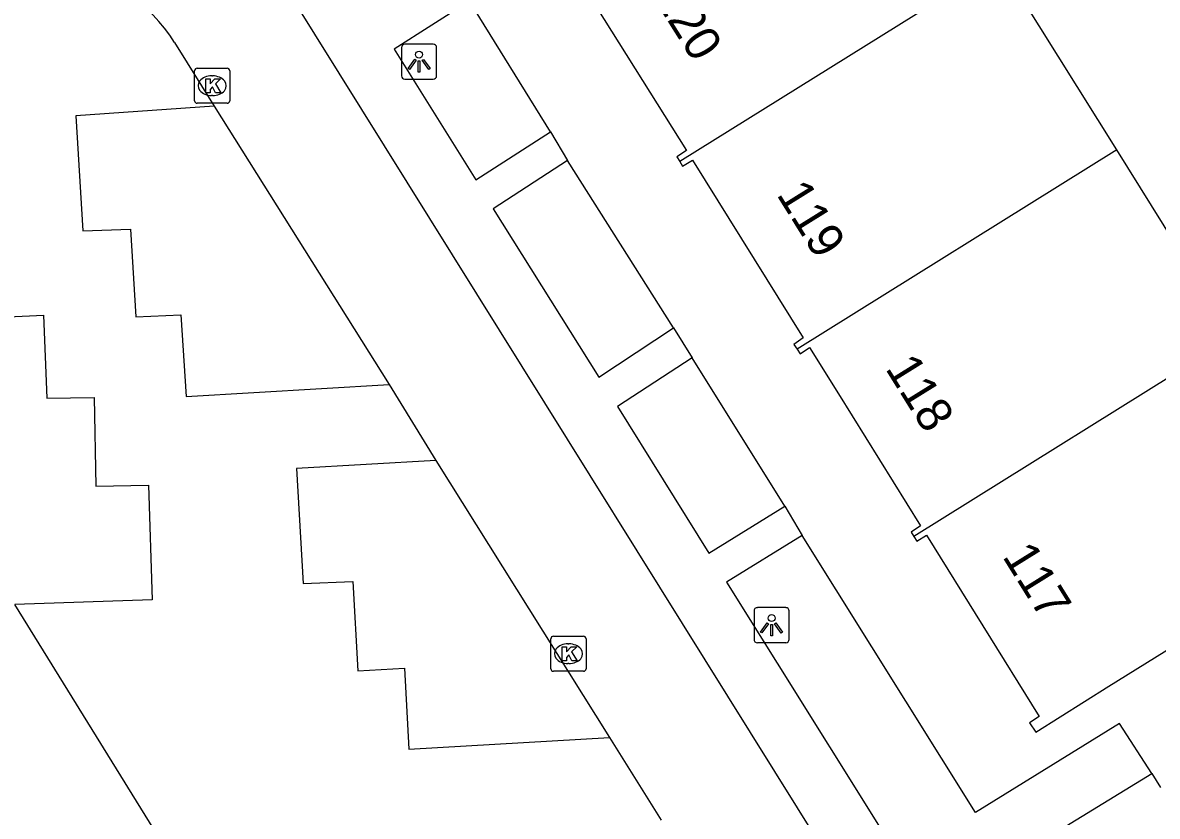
# Model space of a CAD drawing. Extents: x 159280 to 160375, y 384531 to 385872.
# Drawn here: x 159680.77 to 159713.05, y 385414.16 to 385436.75 of the extents above; entities that cross this region are included whole.
import ezdxf

# ---------------------------------------------------------------- set-up
doc = ezdxf.new("R2010")
doc.units = 0
for name, color, linetype in [('IMGEO_Groenvoorziening', 7, 'Continuous'), ('IMGEO_Kolk', 7, 'Continuous'), ('IMGEO_Lichtpunt', 7, 'Continuous'), ('IMGEO_Pand', 7, 'Continuous'), ('IMGEO_Pand_nummerreeks', 7, 'Continuous'), ('IMGEO_Parkeervlak_open', 7, 'Continuous'), ('IMGEO_Rijbaan_lokaal_open', 7, 'Continuous'), ('IMGEO_Voetpad_open', 7, 'Continuous')]:
    doc.layers.add(name, color=color, linetype=linetype)

msp = doc.modelspace()

# ---------------------------------------------------------------- linework, layer by layer
at = {"layer": 'IMGEO_Groenvoorziening'}
for points in [[(159695.789, 385433.646), (159693.48, 385437.365)], [(159699.283, 385428.062), (159696.276, 385432.827)], [(159702.453, 385422.99), (159699.82, 385427.214)], [(159712.889, 385415.376), (159711.969, 385416.802), (159707.879, 385414.264), (159702.946, 385422.151)], [(159706.605, 385411.526), (159712.889, 385415.376)], [(159712.889, 385415.376), (159713.143, 385414.981)]]:
    msp.add_lwpolyline(points, dxfattribs=at)
at = {"layer": 'IMGEO_Kolk'}
for p, q in [((159685.664, 385434.529), (159685.664, 385435.381)), ((159685.739, 385435.455), (159686.591, 385435.455)), ((159686.665, 385435.381), (159686.665, 385434.529)), ((159686.152, 385435.235), (159686.177, 385435.235)), ((159686.591, 385434.455), (159685.739, 385434.455)), ((159686.175, 385434.675), (159686.15, 385434.675)), ((159695.873, 385419.287), (159696.725, 385419.287)), ((159695.798, 385418.361), (159695.798, 385419.213)), ((159696.286, 385419.067), (159696.311, 385419.067)), ((159696.799, 385419.213), (159696.799, 385418.361)), ((159696.725, 385418.287), (159695.873, 385418.287)), ((159696.309, 385418.507), (159696.284, 385418.507))]:
    msp.add_line(p, q, dxfattribs=at)
for points in [[(159685.664, 385434.529), (159685.664, 385435.381)], [(159685.739, 385435.455), (159686.591, 385435.455)], [(159686.665, 385435.381), (159686.665, 385434.529)], [(159685.985, 385435.155), (159686.108, 385435.155), (159686.108, 385435.004), (159686.238, 385435.155), (159686.402, 385435.155), (159686.256, 385435.004), (159686.409, 385434.755), (159686.257, 385434.755), (159686.172, 385434.919), (159686.108, 385434.852), (159686.108, 385434.755), (159685.985, 385434.755), (159685.985, 385435.155)], [(159686.591, 385434.455), (159685.739, 385434.455)], [(159695.873, 385419.287), (159696.725, 385419.287)], [(159695.798, 385418.361), (159695.798, 385419.213)], [(159696.119, 385418.987), (159696.242, 385418.987), (159696.242, 385418.836), (159696.372, 385418.987), (159696.536, 385418.987), (159696.39, 385418.836), (159696.543, 385418.587), (159696.391, 385418.587), (159696.306, 385418.751), (159696.242, 385418.684), (159696.242, 385418.587), (159696.119, 385418.587), (159696.119, 385418.987)], [(159696.799, 385419.213), (159696.799, 385418.361)], [(159696.725, 385418.287), (159695.873, 385418.287)]]:
    msp.add_lwpolyline(points, dxfattribs=at)
for centre, start, end in [((159685.741, 385435.379), 91.552, 178.448), ((159685.741, 385435.379), 91.552, 178.448), ((159686.589, 385435.379), 1.552, 88.448), ((159686.589, 385435.379), 1.552, 88.448), ((159685.741, 385434.531), 181.552, 268.448), ((159685.741, 385434.531), 181.552, 268.448), ((159686.589, 385434.531), 271.552, 358.448), ((159686.589, 385434.531), 271.552, 358.448), ((159695.875, 385419.211), 91.552, 178.448), ((159695.875, 385419.211), 91.552, 178.448), ((159696.723, 385419.211), 1.552, 88.448), ((159696.723, 385419.211), 1.552, 88.448), ((159695.875, 385418.363), 181.552, 268.448), ((159695.875, 385418.363), 181.552, 268.448), ((159696.723, 385418.363), 271.552, 358.448), ((159696.723, 385418.363), 271.552, 358.448)]:
    msp.add_arc(centre, 0.0765, start, end, dxfattribs=at)
for centre, major_axis, ratio, start_param, end_param in [((159686.151, 385434.955), (-0.387, 0.002), 0.722429, 4.712389, 7.853982), ((159686.176, 385434.955), (-0.39, 0.002), 0.717154, 1.570796, 4.712389), ((159696.285, 385418.787), (-0.387, 0.002), 0.722429, 4.712389, 7.853982), ((159696.31, 385418.787), (-0.39, 0.002), 0.717154, 1.570796, 4.712389)]:
    msp.add_ellipse(centre, major_axis=major_axis, ratio=ratio, start_param=start_param, end_param=end_param, dxfattribs=at)
at = {"layer": 'IMGEO_Lichtpunt'}
for p, q in [((159691.552, 385436.043), (159691.552, 385435.236)), ((159691.552, 385436.043), (159691.552, 385435.236)), ((159692.454, 385436.138), (159691.646, 385436.138)), ((159692.454, 385436.138), (159691.646, 385436.138)), ((159692.548, 385435.236), (159692.548, 385436.043)), ((159692.548, 385435.236), (159692.548, 385436.043)), ((159691.646, 385435.142), (159692.454, 385435.142)), ((159691.646, 385435.142), (159692.454, 385435.142)), ((159701.578, 385420.003), (159701.578, 385419.196)), ((159701.578, 385420.003), (159701.578, 385419.196)), ((159702.48, 385420.098), (159701.672, 385420.098)), ((159702.48, 385420.098), (159701.672, 385420.098)), ((159702.574, 385419.196), (159702.574, 385420.003)), ((159702.574, 385419.196), (159702.574, 385420.003)), ((159701.672, 385419.102), (159702.48, 385419.102)), ((159701.672, 385419.102), (159702.48, 385419.102))]:
    msp.add_line(p, q, dxfattribs=at)
for points in [[(159691.926, 385435.707), (159691.965, 385435.679), (159691.777, 385435.417), (159691.739, 385435.444), (159691.926, 385435.707)], [(159692.138, 385435.679), (159692.176, 385435.706), (159692.363, 385435.444), (159692.324, 385435.416), (159692.138, 385435.679)], [(159692.028, 385435.659), (159692.075, 385435.659), (159692.075, 385435.337), (159692.028, 385435.337), (159692.028, 385435.659)], [(159701.952, 385419.667), (159701.991, 385419.639), (159701.803, 385419.377), (159701.765, 385419.404), (159701.952, 385419.667)], [(159702.054, 385419.619), (159702.101, 385419.619), (159702.101, 385419.297), (159702.054, 385419.297), (159702.054, 385419.619)], [(159702.164, 385419.639), (159702.202, 385419.666), (159702.389, 385419.404), (159702.35, 385419.376), (159702.164, 385419.639)]]:
    msp.add_lwpolyline(points, dxfattribs=at)
for centre in [(159692.051, 385435.841), (159702.077, 385419.801)]:
    msp.add_circle(centre, 0.0994, dxfattribs=at)
for centre, start, end in [((159691.646, 385436.043), 90, 180), ((159691.646, 385436.043), 90, 180), ((159692.454, 385436.043), 0, 90), ((159692.454, 385436.043), 0, 90), ((159691.646, 385435.236), 180, 270), ((159691.646, 385435.236), 180, 270), ((159692.454, 385435.236), 270, 0), ((159692.454, 385435.236), 270, 360), ((159701.672, 385420.003), 90, 180), ((159701.672, 385420.003), 90, 180), ((159702.48, 385420.003), 0, 90), ((159702.48, 385420.003), 0, 90), ((159701.672, 385419.196), 180, 270), ((159701.672, 385419.196), 180, 270), ((159702.48, 385419.196), 270, 0), ((159702.48, 385419.196), 270, 360)]:
    msp.add_arc(centre, 0.0946, start, end, dxfattribs=at)
at = {"layer": 'IMGEO_Pand'}
for points in [[(159708.56, 385438.472), (159699.463, 385432.799)], [(159711.893, 385433.127), (159708.56, 385438.472)], [(159696.127, 385438.145), (159696.208, 385438.01), (159696.479, 385438.175), (159699.656, 385433.114), (159699.382, 385432.935), (159699.463, 385432.799)], [(159711.893, 385433.127), (159702.802, 385427.457)], [(159715.218, 385427.795), (159711.893, 385433.127)], [(159699.463, 385432.799), (159699.544, 385432.662), (159699.828, 385432.836), (159702.979, 385427.776), (159702.714, 385427.592), (159702.802, 385427.457)], [(159715.218, 385427.795), (159706.127, 385422.126)], [(159702.802, 385427.457), (159702.889, 385427.322), (159703.157, 385427.501), (159703.978, 385426.186), (159706.312, 385422.43), (159706.05, 385422.25), (159706.127, 385422.126)], [(159706.127, 385422.126), (159706.211, 385421.989), (159706.487, 385422.157), (159709.692, 385417.002), (159709.417, 385416.82), (159709.594, 385416.552), (159711.667, 385417.866), (159714.065, 385419.355)]]:
    msp.add_lwpolyline(points, dxfattribs=at)
at = {"layer": 'IMGEO_Parkeervlak_open'}
for points in [[(159686.226, 385434.37), (159682.291, 385434.102), (159682.486, 385430.825), (159683.838, 385430.868), (159683.997, 385428.379), (159685.275, 385428.434), (159685.427, 385426.112), (159691.198, 385426.45)], [(159675.526, 385428.153), (159681.362, 385428.427), (159681.457, 385426.065), (159682.812, 385426.082), (159682.853, 385423.558), (159684.352, 385423.587), (159684.46, 385420.317), (159680.554, 385420.185)], [(159692.531, 385424.291), (159688.565, 385424.059), (159688.753, 385420.783), (159690.169, 385420.844), (159690.31, 385418.298), (159691.638, 385418.373), (159691.757, 385416.068), (159697.463, 385416.406)]]:
    msp.add_lwpolyline(points, dxfattribs=at)
at = {"layer": 'IMGEO_Rijbaan_lokaal_open'}
for points in [[(159708.015, 385406.051), (159687.146, 385439.534), (159650.306, 385498.682)], [(159685.097, 385436.185), (159686.226, 385434.37)], [(159686.226, 385434.37), (159691.198, 385426.45)], [(159691.198, 385426.45), (159692.531, 385424.291)], [(159692.531, 385424.291), (159697.463, 385416.406)], [(159686.216, 385411.029), (159680.554, 385420.185)], [(159697.463, 385416.406), (159698.934, 385414.053)]]:
    msp.add_lwpolyline(points, dxfattribs=at)
msp.add_arc((159680.934, 385433.547), 4.928, 32.3592, 124.4317, dxfattribs=at)
at = {"layer": 'IMGEO_Voetpad_open'}
for points in [[(159693.48, 385437.365), (159691.337, 385435.996), (159693.663, 385432.277), (159695.789, 385433.646)], [(159695.789, 385433.646), (159696.276, 385432.827)], [(159696.276, 385432.827), (159694.162, 385431.446), (159697.165, 385426.655), (159699.283, 385428.062)], [(159699.283, 385428.062), (159699.82, 385427.214)], [(159699.82, 385427.214), (159697.691, 385425.822), (159700.294, 385421.652), (159702.453, 385422.99)], [(159702.453, 385422.99), (159702.946, 385422.151)], [(159702.946, 385422.151), (159700.795, 385420.823), (159706.605, 385411.526)]]:
    msp.add_lwpolyline(points, dxfattribs=at)

# ---------------------------------------------------------------- texts
at = {"layer": 'IMGEO_Pand_nummerreeks'}
for s, rotation, p in [('120', 302.1198, (159698.693, 385437.469)), ('119', 301.9135, (159702.202, 385431.862)), ('118', 301.8562, (159705.295, 385426.909)), ('117', 301.8677, (159708.625, 385421.558))]:
    msp.add_text(s, height=1, rotation=rotation, dxfattribs=at).set_placement(p)

doc.saveas('drawing.dxf')
